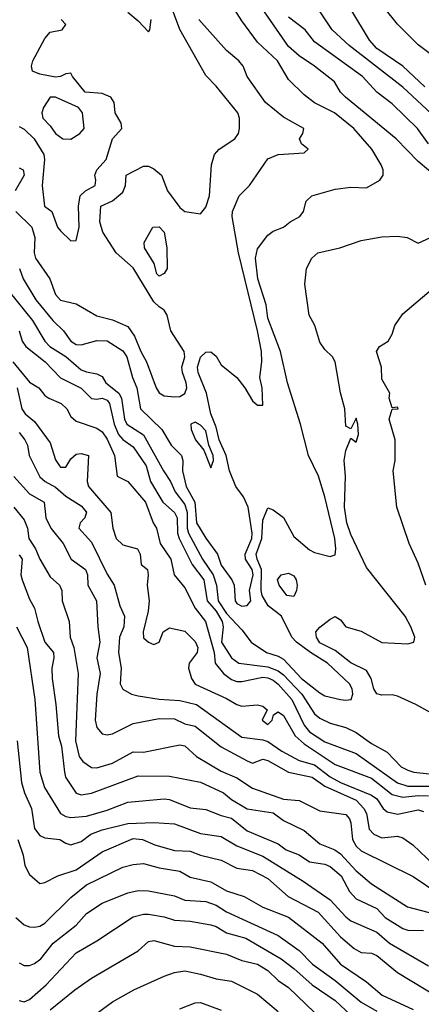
# Model space of a CAD drawing. Header units: metres. Extents: x -46681 to -43747, y -240911 to -237677.
# Tile 310 of 656: x -44680 to -44641, y -240696 to -240602. Entities that reach past the tile are written whole.
import ezdxf

# ---------------------------------------------------------------- set-up
doc = ezdxf.new("R2010")
doc.units = ezdxf.units.M
doc.layers.add('CONTOUR_INDEX', color=1, linetype='Continuous')
doc.layers.add('CONTOUR_INTER', color=3, linetype='Continuous')

msp = doc.modelspace()

# ---------------------------------------------------------------- linework, layer by layer
at = {"layer": 'CONTOUR_INDEX'}
for points, elevation in [([(-44637.095, -240606.984), (-44641.095, -240603.96), (-44643.095, -240601.981), (-44645.866, -240598.52)], 105), ([(-44680.595, -240627.684), (-44678.3, -240630.52), (-44677.119, -240632.52), (-44676.632, -240633.02), (-44675.095, -240633.996), (-44673.595, -240635.274), (-44673.095, -240635.483), (-44672.095, -240635.648), (-44671.595, -240635.924), (-44671.212, -240636.52), (-44669.984, -240637.52), (-44669.705, -240638.02), (-44669.433, -240640.02), (-44669.193, -240640.52), (-44667.595, -240641.527), (-44665.672, -240645.02), (-44664.983, -240646.02), (-44664.546, -240647.02), (-44663.595, -240648.266), (-44663.395, -240649.02), (-44663.389, -240650.52), (-44663.246, -240651.02), (-44661.909, -240653.52), (-44660.871, -240655.02), (-44660.551, -240656.02), (-44660.387, -240657.52), (-44659.595, -240658.75), (-44658.095, -240660.329), (-44657.199, -240661.52), (-44655.716, -240662.52), (-44654.595, -240662.858), (-44654.095, -240663.156), (-44652.344, -240665.02), (-44650.595, -240666.397), (-44650.095, -240666.667), (-44648.595, -240667.038), (-44648.095, -240667.111), (-44647.572, -240667.02), (-44647.406, -240666.52), (-44647.453, -240666.02), (-44647.719, -240665.52), (-44649.848, -240663.52), (-44651.503, -240662.52), (-44652.852, -240661.52), (-44653.303, -240661.02), (-44654.269, -240659.02), (-44655.567, -240658.02), (-44656.152, -240657.02), (-44656.242, -240656.52), (-44656.201, -240654.52), (-44656.644, -240653.52), (-44656.718, -240653.02), (-44656.176, -240651.52), (-44656.095, -240649.77), (-44655.595, -240648.566), (-44655.095, -240648.764), (-44654.095, -240649.516), (-44653.095, -240651.33), (-44651.595, -240652.608), (-44651.095, -240652.864), (-44649.595, -240653.248), (-44649.095, -240653.113), (-44649.045, -240652.52), (-44649.146, -240651.52), (-44650.095, -240647.526), (-44650.716, -240645.52), (-44651.69, -240643.52), (-44652.449, -240640.52), (-44653.719, -240636.52), (-44654.391, -240633.52), (-44655.595, -240630.304), (-44655.769, -240629.02), (-44656.582, -240626.52), (-44656.78, -240624.52), (-44656.595, -240623.629), (-44655.595, -240622.3), (-44655.095, -240621.918), (-44654.105, -240621.52), (-44653.456, -240621.02), (-44652.503, -240620.52), (-44652.17, -240620.02), (-44651.9, -240619.02), (-44651.373, -240618.52), (-44649.095, -240617.884), (-44647.595, -240617.669), (-44646.095, -240617.744), (-44644.786, -240617.02), (-44644.468, -240616.52), (-44644.493, -240616.02), (-44644.673, -240615.52), (-44645.587, -240614.02), (-44647.315, -240612.02), (-44649.163, -240610.52), (-44651.095, -240609.571), (-44652.095, -240608.796), (-44653.595, -240607.304), (-44654.664, -240605.52), (-44656.595, -240603.705), (-44658.095, -240601.66), (-44659.595, -240599.321)], 100), ([(-44680.095, -240645.559), (-44678.595, -240647.233), (-44677.16, -240648.02), (-44677.017, -240649.52), (-44676.522, -240650.52), (-44675.327, -240652.02), (-44674.576, -240653.52), (-44673.185, -240654.52), (-44672.99, -240655.02), (-44672.966, -240656.02), (-44672.132, -240657.52), (-44672.007, -240660.02), (-44671.803, -240661.52), (-44672.108, -240663.02), (-44671.785, -240664.52), (-44672.104, -240666.52), (-44672.239, -240669.02), (-44672.095, -240669.73), (-44671.595, -240670.354), (-44671.095, -240670.45), (-44670.595, -240670.352), (-44668.595, -240669.363), (-44666.095, -240668.855), (-44664.595, -240668.91), (-44663.595, -240669.376), (-44662.595, -240669.592), (-44660.095, -240671.586), (-44657.595, -240672.953), (-44657.095, -240673.16), (-44656.095, -240672.789), (-44655.595, -240672.924), (-44653.595, -240674.05), (-44651.333, -240674.52), (-44650.095, -240675.39), (-44647.095, -240676.747), (-44646.332, -240677.52), (-44646.095, -240678.02), (-44645.825, -240679.52), (-44645.385, -240680.02), (-44644.595, -240680.362), (-44643.095, -240680.207), (-44642.595, -240680.352), (-44641.624, -240681.02), (-44639.595, -240682.963)], 105), ([(-44679.713, -240680.52), (-44679.202, -240682.02), (-44679.024, -240683.02), (-44678.595, -240683.882), (-44677.595, -240684.75), (-44677.095, -240684.673), (-44675.84, -240684.02), (-44674.095, -240683.436), (-44671.595, -240681.708), (-44668.595, -240680.42), (-44667.686, -240680.52), (-44666.509, -240681.02), (-44664.595, -240681.581), (-44663.095, -240681.657), (-44662.095, -240682.045), (-44660.095, -240682.516), (-44658.595, -240683.273), (-44657.095, -240683.511), (-44655.595, -240684.276), (-44653.649, -240686.02), (-44650.757, -240687.52), (-44648.595, -240689.898), (-44647.287, -240691.02), (-44646.595, -240691.393), (-44645.595, -240691.457), (-44645.095, -240691.691), (-44643.095, -240693.329), (-44639.095, -240695.735)], 110), ([(-44673.138, -240698.02), (-44670.595, -240696.155), (-44668.518, -240695.02), (-44665.595, -240693.691), (-44664.595, -240693.337), (-44663.595, -240693.188), (-44662.095, -240693.485), (-44660.595, -240693.957), (-44659.095, -240694.179), (-44656.595, -240695.436), (-44654.595, -240697.107)], 115)]:
    msp.add_lwpolyline(points, dxfattribs=dict(at, elevation=elevation))
at = {"layer": 'CONTOUR_INTER'}
for points, elevation in [([(-44679.902, -240620.02), (-44678.348, -240621.52), (-44678.081, -240622.52), (-44678.131, -240624.02), (-44678.013, -240624.52), (-44676.614, -240626.52), (-44676.095, -240628.036), (-44675.595, -240628.577), (-44674.095, -240628.922), (-44672.095, -240630.064), (-44670.595, -240630.467), (-44669.095, -240631.101), (-44668.471, -240632.02), (-44667.861, -240633.52), (-44667.29, -240634.52), (-44666.383, -240637.02), (-44666.095, -240637.492), (-44665.595, -240637.784), (-44664.595, -240637.878), (-44664.095, -240637.84), (-44663.595, -240637.546), (-44663.416, -240637.02), (-44663.47, -240636.52), (-44663.843, -240635.52), (-44663.901, -240635.02), (-44663.595, -240634.02), (-44663.665, -240633.52), (-44664.967, -240631.52), (-44665.305, -240630.02), (-44665.592, -240629.52), (-44666.095, -240629.223), (-44666.595, -240628.716), (-44668.595, -240625.467), (-44670.221, -240624.02), (-44671.502, -240622.02), (-44671.801, -240621.02), (-44671.714, -240619.52), (-44670.595, -240618.997), (-44669.595, -240618.153), (-44669.331, -240617.52), (-44669.249, -240616.52), (-44667.595, -240615.653), (-44667.095, -240615.672), (-44666.595, -240615.92), (-44665.854, -240616.52), (-44665.294, -240618.02), (-44664.095, -240619.654), (-44663.595, -240620.027), (-44662.095, -240620.244), (-44661.595, -240619.617), (-44661.237, -240618.52), (-44661.048, -240615.52), (-44660.754, -240614.52), (-44660.3, -240614.02), (-44658.787, -240613.02), (-44658.432, -240612.52), (-44658.326, -240612.02), (-44658.329, -240611.02), (-44658.498, -240610.52), (-44660.595, -240607.944), (-44661.595, -240606.913), (-44664.095, -240602.484), (-44667.966, -240592.02)], 98), ([(-44639.095, -240616.883), (-44641.095, -240615.224), (-44643.226, -240613.02), (-44648.097, -240609.02), (-44648.589, -240608.52), (-44649.187, -240607.52), (-44651.095, -240606.034), (-44652.595, -240605.044), (-44653.595, -240604.138), (-44656.8, -240599.52)], 101), ([(-44639.371, -240611.02), (-44642.595, -240608.053), (-44647.76, -240604.02), (-44649.388, -240602.52), (-44651.375, -240599.52)], 103), ([(-44640.463, -240608.02), (-44642.595, -240606.012), (-44645.095, -240604.323), (-44645.788, -240603.52), (-44647.595, -240600.531)], 104), ([(-44679.595, -240611.848), (-44679.095, -240612.086), (-44678.131, -240613.02), (-44677.205, -240614.52), (-44677.129, -240615.02), (-44677.375, -240617.52), (-44677.147, -240619.52), (-44676.422, -240620.02), (-44675.899, -240621.52), (-44675.595, -240621.883), (-44674.595, -240622.842), (-44674.095, -240622.82), (-44673.791, -240621.52), (-44673.858, -240619.52), (-44673.708, -240618.52), (-44673.182, -240618.02), (-44672.264, -240617.52), (-44672.183, -240617.02), (-44672.272, -240616.52), (-44672.098, -240616.02), (-44671.194, -240615.02), (-44670.595, -240613.04), (-44669.693, -240612.02), (-44669.753, -240611.52), (-44670.315, -240610.52), (-44670.426, -240609.52), (-44670.748, -240609.02), (-44671.595, -240608.665), (-44673.226, -240608.52), (-44674.446, -240607.02), (-44674.595, -240606.685), (-44675.095, -240606.762), (-44675.595, -240607.035), (-44676.095, -240607.073), (-44677.595, -240606.809), (-44678.283, -240606.52), (-44678.384, -240606.02), (-44678.262, -240605.52), (-44677.095, -240603.356), (-44676.595, -240602.749), (-44675.424, -240602.52), (-44675.091, -240602.02), (-44675.533, -240601.52)], 97), ([(-44679.546, -240625.52), (-44679.202, -240626.52), (-44677.982, -240628.52), (-44676.329, -240630.52), (-44675.313, -240631.52), (-44674.595, -240632.513), (-44674.095, -240632.829), (-44673.595, -240632.873), (-44672.095, -240632.441), (-44671.095, -240632.493), (-44669.595, -240633.463), (-44669.202, -240634.02), (-44668.646, -240636.02), (-44668.23, -240637.02), (-44667.888, -240639.02), (-44665.823, -240641.02), (-44664.93, -240642.52), (-44663.924, -240643.52), (-44663.785, -240644.02), (-44663.843, -240645.02), (-44663.469, -240646.52), (-44662.655, -240648.02), (-44662.482, -240650.02), (-44661.595, -240651.509), (-44660.469, -240653.02), (-44660.095, -240654.09), (-44659.08, -240655.52), (-44658.859, -240656.02), (-44658.765, -240657.52), (-44658.595, -240657.789), (-44658.095, -240658.044), (-44657.595, -240657.976), (-44657.245, -240657.52), (-44657.361, -240656.52), (-44657.02, -240655.02), (-44657.121, -240654.52), (-44657.751, -240653.52), (-44657.798, -240653.02), (-44657.156, -240651.52), (-44657.099, -240651.02), (-44657.51, -240648.52), (-44657.939, -240647.52), (-44658.699, -240646.52), (-44659.3, -240645.02), (-44659.627, -240643.52), (-44660.302, -240642.02), (-44660.595, -240640.788), (-44661.109, -240639.52), (-44661.508, -240637.52), (-44662.317, -240635.52), (-44662.393, -240635.02), (-44662.095, -240634.07), (-44661.595, -240633.568), (-44661.095, -240633.558), (-44660.595, -240633.958), (-44660.095, -240634.809), (-44658.596, -240636.02), (-44657.824, -240637.02), (-44657.095, -240638.266), (-44656.595, -240638.669), (-44656.095, -240638.672), (-44656.141, -240637.02), (-44656.376, -240636.02), (-44656.169, -240634.52), (-44656.228, -240633.52), (-44656.593, -240631.52), (-44658.428, -240624.02), (-44659.049, -240620.52), (-44659.004, -240620.02), (-44658.364, -240618.52), (-44657.371, -240617.52), (-44655.595, -240614.937), (-44654.595, -240614.537), (-44652.095, -240614.38), (-44651.728, -240614.02), (-44652.356, -240613.52), (-44652.534, -240613.02), (-44652.234, -240612.52), (-44652.144, -240612.02), (-44654.095, -240610.949), (-44655.824, -240609.52), (-44657.595, -240607.032), (-44657.994, -240606.02), (-44658.399, -240605.52), (-44659.595, -240604.501), (-44662.266, -240601.52)], 99), ([(-44669.095, -240600.809), (-44668.095, -240601.65), (-44667.095, -240602.714), (-44666.977, -240602.52), (-44666.867, -240601.52)], 97), ([(-44640.106, -240613.52), (-44641.177, -240612.02), (-44643.595, -240609.645), (-44645.095, -240608.514), (-44646.473, -240607.02), (-44651.095, -240603.666), (-44652.015, -240602.52), (-44653.595, -240601.303)], 102), ([(-44676.595, -240608.995), (-44677.24, -240610.02), (-44677.389, -240610.52), (-44677.31, -240611.02), (-44676.595, -240611.766), (-44676.088, -240612.52), (-44675.374, -240613.02), (-44674.595, -240613.049), (-44673.743, -240612.52), (-44673.321, -240612.02), (-44673.461, -240610.52), (-44673.846, -240610.02), (-44676.095, -240609.008), (-44676.595, -240608.995)], 96), ([(-44679.595, -240615.81), (-44679.193, -240616.02), (-44679.107, -240616.52), (-44679.959, -240618.02)], 98), ([(-44666.691, -240621.52), (-44666.095, -240621.491), (-44665.599, -240622.02), (-44665.332, -240623.52), (-44665.325, -240625.52), (-44665.595, -240626.003), (-44666.095, -240626.249), (-44666.319, -240626.02), (-44666.552, -240625.02), (-44667.481, -240623.52), (-44667.521, -240623.02), (-44666.691, -240621.52)], 99), ([(-44639.595, -240668.487), (-44641.33, -240667.52), (-44643.095, -240666.73), (-44643.595, -240666.575), (-44644.595, -240666.615), (-44645.095, -240666.488), (-44645.386, -240666.02), (-44645.624, -240665.02), (-44646.095, -240664.241), (-44647.595, -240663.512), (-44649.095, -240662.305), (-44650.595, -240661.58), (-44650.924, -240661.02), (-44650.978, -240660.52), (-44650.595, -240660.081), (-44649.595, -240659.288), (-44649.095, -240659.043), (-44648.595, -240659.37), (-44648.095, -240660.05), (-44646.595, -240660.459), (-44644.595, -240661.537), (-44642.095, -240661.679), (-44641.518, -240661.52), (-44641.437, -240661.02), (-44641.8, -240660.02), (-44642.349, -240659.02), (-44646.095, -240654.33), (-44647.595, -240651.144), (-44647.989, -240650.02), (-44648.22, -240648.52), (-44648.127, -240645.52), (-44648.232, -240644.02), (-44648.095, -240643.051), (-44647.595, -240641.872), (-44647.095, -240642.24), (-44647.005, -240642.02), (-44646.842, -240641.52), (-44646.912, -240640.52), (-44647.095, -240639.935), (-44647.595, -240640.971), (-44648.095, -240640.693), (-44648.175, -240639.02), (-44648.595, -240637.493), (-44649.114, -240634.52), (-44649.352, -240634.02), (-44650.095, -240633.321), (-44650.595, -240632.606), (-44651.065, -240631.02), (-44651.621, -240630.02), (-44652.026, -240627.02), (-44651.869, -240625.52), (-44651.353, -240624.52), (-44650.78, -240624.02), (-44648.664, -240623.52), (-44646.595, -240622.83), (-44644.595, -240622.452), (-44643.095, -240622.397), (-44642.156, -240622.52), (-44641.095, -240623.064), (-44639.926, -240622.52)], 101), ([(-44640.379, -240656.02), (-44641.095, -240653.89), (-44641.963, -240652.02), (-44643.152, -240648.52), (-44643.516, -240645.02), (-44643.325, -240644.02), (-44643.326, -240642.02), (-44643.895, -240640.02), (-44643.595, -240639.061), (-44643.043, -240639.02), (-44643.095, -240638.875), (-44643.595, -240638.939), (-44643.893, -240638.02), (-44643.852, -240637.52), (-44644.595, -240636.17), (-44644.633, -240635.02), (-44645.107, -240633.52), (-44644.822, -240633.02), (-44644.004, -240632.52), (-44643.595, -240631.856), (-44643.354, -240631.02), (-44642.595, -240629.893), (-44639.204, -240627.02)], 102), ([(-44679.595, -240631.518), (-44679.286, -240632.52), (-44678.929, -240633.02), (-44677.092, -240634.52), (-44675.595, -240636.049), (-44673.595, -240637.047), (-44672.595, -240638.023), (-44672.095, -240638.103), (-44671.595, -240638.02), (-44671.095, -240638.187), (-44670.883, -240638.52), (-44670.421, -240640.52), (-44669.999, -240641.52), (-44669.595, -240641.99), (-44668.595, -240642.696), (-44667.349, -240644.52), (-44666.905, -240646.02), (-44665.72, -240648.02), (-44664.591, -240649.02), (-44664.357, -240649.52), (-44664.324, -240651.02), (-44664.164, -240651.52), (-44662.903, -240654.02), (-44661.788, -240655.52), (-44661.441, -240657.52), (-44660.595, -240658.533), (-44660.018, -240659.52), (-44659.906, -240660.02), (-44660.072, -240661.52), (-44659.095, -240663.032), (-44658.41, -240663.52), (-44655.595, -240663.875), (-44654.595, -240664.282), (-44654.095, -240664.645), (-44652.334, -240666.52), (-44651.095, -240668.416), (-44650.595, -240668.837), (-44649.595, -240669.322), (-44648.095, -240669.728), (-44647.095, -240670.218), (-44645.595, -240671.275), (-44644.095, -240672.097), (-44642.733, -240673.52), (-44642.095, -240673.836), (-44641.519, -240674.02), (-44637.095, -240674.521)], 101), ([(-44680.183, -240634.52), (-44678.595, -240636.459), (-44677.695, -240637.02), (-44677.095, -240637.766), (-44676.736, -240638.02), (-44675.529, -240638.52), (-44674.982, -240639.02), (-44674.595, -240639.763), (-44674.095, -240640.227), (-44672.095, -240640.893), (-44671.595, -240641.253), (-44671.095, -240641.944), (-44670.397, -240643.52), (-44670.129, -240645.52), (-44669.095, -240646.031), (-44667.398, -240648.02), (-44666.651, -240650.02), (-44666.338, -240650.52), (-44665.991, -240652.02), (-44664.945, -240653.52), (-44664.649, -240655.02), (-44663.595, -240656.286), (-44662.595, -240658.225), (-44661.628, -240659.52), (-44660.79, -240662.52), (-44660.688, -240663.52), (-44659.879, -240664.52), (-44659.095, -240665.122), (-44658.595, -240665.308), (-44658.095, -240665.312), (-44656.095, -240664.887), (-44655.595, -240664.946), (-44655.095, -240665.179), (-44654.595, -240665.546), (-44653.29, -240667.02), (-44652.114, -240669.52), (-44651.595, -240670.137), (-44650.095, -240671.107), (-44647.095, -240672.232), (-44643.095, -240675.056), (-44642.095, -240675.37), (-44639.595, -240675.382)], 102), ([(-44679.765, -240637.02), (-44679.336, -240639.02), (-44679.001, -240639.52), (-44678.095, -240640.242), (-44676.595, -240642.297), (-44676.095, -240643.935), (-44675.701, -240644.52), (-44675.595, -240644.642), (-44675.095, -240644.658), (-44674.595, -240643.865), (-44674.095, -240643.401), (-44673.595, -240643.339), (-44672.883, -240643.52), (-44673.027, -240646.02), (-44672.892, -240646.52), (-44670.742, -240649.02), (-44670.556, -240650.52), (-44670.226, -240651.52), (-44669.595, -240652.15), (-44668.176, -240652.52), (-44667.9, -240653.02), (-44667.818, -240654.02), (-44667.216, -240654.52), (-44667.127, -240655.02), (-44667.229, -240656.02), (-44667.037, -240657.52), (-44667.141, -240658.52), (-44667.621, -240660.52), (-44667.595, -240661.084), (-44667.117, -240661.52), (-44666.595, -240661.725), (-44666.095, -240661.521), (-44665.692, -240660.52), (-44665.095, -240660.127), (-44663.595, -240660.45), (-44662.595, -240661.463), (-44662.352, -240662.02), (-44662.43, -240662.52), (-44663.195, -240663.52), (-44663.254, -240664.02), (-44662.951, -240665.02), (-44662.595, -240665.551), (-44659.595, -240666.934), (-44658.595, -240667.53), (-44658.095, -240667.688), (-44656.595, -240667.557), (-44656.095, -240667.68), (-44655.66, -240668.02), (-44656.141, -240669.02), (-44655.595, -240669.451), (-44655.195, -240669.02), (-44655.051, -240668.52), (-44654.595, -240668.211), (-44654.095, -240668.589), (-44652.971, -240670.52), (-44652.095, -240671.31), (-44649.095, -240673.305), (-44645.595, -240674.613), (-44643.595, -240676.192), (-44642.595, -240676.457), (-44641.095, -240676.276), (-44640.095, -240676.315)], 103), ([(-44662.595, -240640.303), (-44663.036, -240640.52), (-44663.001, -240641.02), (-44662.577, -240642.02), (-44661.773, -240643.02), (-44661.095, -240644.71), (-44660.838, -240644.02), (-44660.886, -240643.52), (-44661.278, -240642.52), (-44661.595, -240641.155), (-44662.095, -240640.616), (-44662.595, -240640.303)], 98), ([(-44679.595, -240641.313), (-44679.023, -240642.02), (-44678.773, -240642.52), (-44678.611, -240643.52), (-44677.595, -240645.574), (-44677.085, -240646.02), (-44676.095, -240646.59), (-44675.095, -240647.458), (-44673.595, -240648.372), (-44673.095, -240648.973), (-44673.236, -240649.52), (-44673.715, -240650.02), (-44673.818, -240650.52), (-44672.595, -240651.883), (-44671.095, -240654.948), (-44670.412, -240656.02), (-44669.862, -240658.02), (-44669.432, -240659.02), (-44669.485, -240660.02), (-44669.917, -240661.02), (-44670.016, -240662.52), (-44669.742, -240664.02), (-44669.852, -240665.52), (-44669.595, -240666.038), (-44668.741, -240666.52), (-44668.095, -240666.694), (-44666.095, -240667.015), (-44664.095, -240667.126), (-44662.492, -240667.52), (-44658.095, -240670.657), (-44656.095, -240670.91), (-44655.595, -240671.085), (-44654.255, -240672.02), (-44652.595, -240672.921), (-44651.095, -240673.327), (-44649.595, -240674.484), (-44648.595, -240675.015), (-44645.595, -240676.267), (-44645.095, -240676.591), (-44644.474, -240677.52), (-44644.095, -240677.844), (-44643.095, -240678.08), (-44641.095, -240677.666), (-44640.595, -240677.836)], 104), ([(-44680.109, -240648.52), (-44679.095, -240649.714), (-44678.769, -240650.52), (-44678.654, -240651.52), (-44678.021, -240652.52), (-44677.595, -240653.504), (-44676.595, -240655.22), (-44675.708, -240656.02), (-44675.457, -240656.52), (-44675.423, -240657.52), (-44674.757, -240659.52), (-44674.676, -240661.02), (-44674.308, -240662.02), (-44673.893, -240664.52), (-44674.148, -240671.02), (-44673.787, -240672.52), (-44673.431, -240673.02), (-44672.595, -240673.58), (-44672.095, -240673.626), (-44670.595, -240673.155), (-44668.595, -240672.084), (-44667.595, -240672.093), (-44664.095, -240671.387), (-44663.595, -240671.51), (-44662.494, -240672.52), (-44660.095, -240673.953), (-44658.595, -240674.572), (-44657.095, -240675.581), (-44654.095, -240676.635), (-44652.595, -240676.764), (-44650.595, -240677.756), (-44648.095, -240678.099), (-44647.724, -240678.52), (-44647.595, -240678.91), (-44647.439, -240680.52), (-44647.095, -240681.154), (-44646.595, -240681.615), (-44641.595, -240684.096), (-44639.095, -240685.748)], 106), ([(-44679.595, -240653.103), (-44679.304, -240653.52), (-44679.414, -240655.02), (-44679.286, -240655.52), (-44678.595, -240657.361), (-44678.095, -240658.242), (-44677.8, -240659.52), (-44677.12, -240661.52), (-44676.258, -240662.52), (-44676.233, -240663.02), (-44676.437, -240664.02), (-44676.401, -240665.02), (-44676.037, -240667.52), (-44675.785, -240670.52), (-44675.51, -240671.52), (-44675.227, -240674.02), (-44675.11, -240674.52), (-44674.095, -240676.06), (-44673.595, -240676.209), (-44672.595, -240676.064), (-44668.095, -240674.38), (-44665.095, -240674.412), (-44662.095, -240674.987), (-44659.866, -240676.02), (-44659.095, -240676.674), (-44657.595, -240677.573), (-44655.095, -240677.947), (-44654.095, -240678.7), (-44652.095, -240679.661), (-44650.595, -240680.944), (-44649.131, -240681.52), (-44648.595, -240681.892), (-44647.095, -240683.537), (-44645.595, -240684.777), (-44642.141, -240687.02), (-44638.095, -240688.084)], 107), ([(-44654.304, -240655.02), (-44653.595, -240654.88), (-44653.095, -240655.119), (-44652.867, -240655.52), (-44652.776, -240656.02), (-44652.827, -240656.52), (-44653.095, -240657.122), (-44653.759, -240657.02), (-44654.513, -240656.02), (-44654.666, -240655.52), (-44654.304, -240655.02)], 101), ([(-44679.85, -240660.02), (-44678.807, -240662.02), (-44678.083, -240667.02), (-44677.606, -240674.02), (-44677.146, -240675.52), (-44675.606, -240678.02), (-44675.095, -240678.302), (-44674.595, -240678.401), (-44673.095, -240678.26), (-44671.095, -240677.692), (-44669.095, -240676.931), (-44665.595, -240676.605), (-44665.095, -240676.666), (-44663.095, -240677.476), (-44661.595, -240677.617), (-44660.095, -240678.223), (-44659.095, -240678.457), (-44657.595, -240679.678), (-44654.595, -240680.931), (-44653.845, -240681.52), (-44652.595, -240681.997), (-44651.595, -240682.682), (-44650.095, -240682.897), (-44649.595, -240683.121), (-44648.531, -240684.02), (-44647.736, -240685.52), (-44647.095, -240686.226), (-44645.095, -240687.182), (-44644.299, -240688.02), (-44642.595, -240689.1), (-44642.095, -240689.264), (-44640.595, -240689.277)], 108), ([(-44679.778, -240671.02), (-44679.372, -240675.02), (-44679.08, -240676.02), (-44678.383, -240677.52), (-44678.095, -240679.448), (-44677.595, -240680.127), (-44677.095, -240680.371), (-44675.66, -240680.52), (-44675.095, -240680.888), (-44674.595, -240681.024), (-44673.595, -240680.709), (-44672.659, -240680.02), (-44671.595, -240679.599), (-44669.095, -240678.984), (-44666.595, -240678.884), (-44664.595, -240679.008), (-44662.095, -240679.928), (-44660.095, -240680.227), (-44658.595, -240681.139), (-44656.095, -240682.124), (-44652.182, -240684.52), (-44649.595, -240686.333), (-44648.095, -240687.96), (-44647.595, -240688.348), (-44645.095, -240689.464), (-44643.883, -240690.52), (-44640.095, -240692.683)], 109), ([(-44679.918, -240688.02), (-44679.095, -240688.74), (-44678.595, -240688.944), (-44678.095, -240688.964), (-44677.595, -240688.858), (-44677.095, -240688.575), (-44674.595, -240686.117), (-44673.095, -240684.888), (-44669.595, -240683.188), (-44668.595, -240682.927), (-44667.595, -240682.849), (-44666.095, -240683.263), (-44664.095, -240683.587), (-44663.095, -240684.161), (-44661.095, -240684.614), (-44659.595, -240685.47), (-44657.874, -240686.02), (-44656.095, -240687.034), (-44653.595, -240688), (-44650.351, -240690.52), (-44648.581, -240692.52), (-44646.095, -240694.218), (-44644.566, -240695.52), (-44641.595, -240696.892)], 111), ([(-44679.595, -240692.392), (-44679.095, -240692.661), (-44678.595, -240692.671), (-44678.095, -240692.467), (-44677.482, -240692.02), (-44676.301, -240690.52), (-44674.095, -240688.777), (-44673.095, -240687.656), (-44671.595, -240686.662), (-44669.095, -240685.649), (-44668.095, -240685.448), (-44667.095, -240685.462), (-44664.595, -240685.945), (-44663.595, -240686.364), (-44661.595, -240686.484), (-44660.595, -240686.859), (-44659.595, -240687.477), (-44654.595, -240689.779), (-44652.595, -240691.2), (-44651.282, -240692.52), (-44649.095, -240694.114), (-44646.595, -240696.177), (-44645.095, -240697.068)], 112), ([(-44679.595, -240696.028), (-44679.095, -240696.149), (-44678.595, -240695.947), (-44676.994, -240694.52), (-44674.095, -240691.428), (-44672.095, -240690.295), (-44668.595, -240687.983), (-44667.595, -240687.704), (-44667.095, -240687.702), (-44665.595, -240687.958), (-44664.595, -240688.3), (-44663.095, -240688.399), (-44661.095, -240688.756), (-44660.595, -240688.904), (-44659.595, -240689.506), (-44657.723, -240690.02), (-44654.33, -240692.02), (-44653.095, -240692.941), (-44651.324, -240694.52), (-44649.095, -240696.025), (-44647.595, -240697.448)], 113), ([(-44676.595, -240696.931), (-44674.226, -240695.02), (-44672.595, -240693.874), (-44668.095, -240691.235), (-44667.095, -240690.346), (-44666.595, -240690.264), (-44664.595, -240690.81), (-44663.095, -240690.854), (-44659.595, -240691.579), (-44658.095, -240692.166), (-44656.595, -240692.546), (-44655.595, -240693.156), (-44654.595, -240694.108), (-44653.595, -240694.765), (-44651.095, -240697.186)], 114), ([(-44664.095, -240696.829), (-44662.595, -240696.259), (-44662.095, -240696.236), (-44660.095, -240696.959)], 116)]:
    msp.add_lwpolyline(points, dxfattribs=dict(at, elevation=elevation))

doc.saveas('drawing.dxf')
